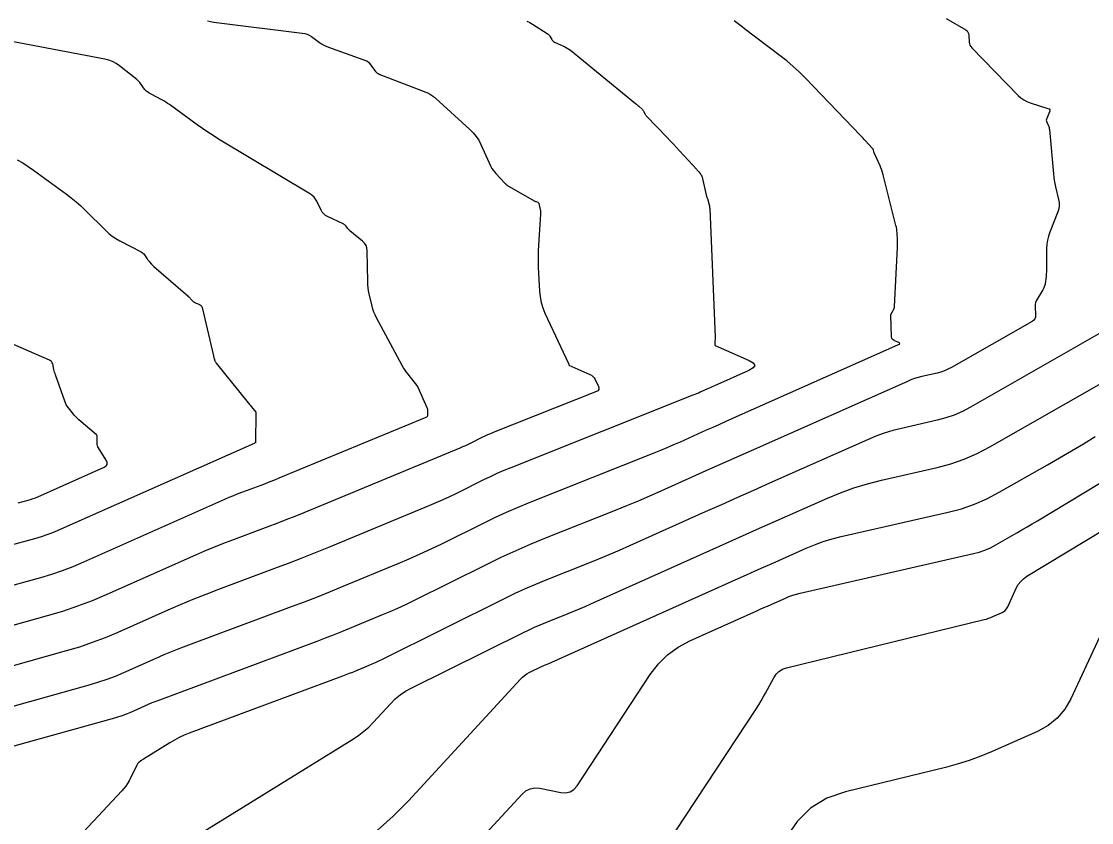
# Model space of a CAD drawing. Extents: x 1354696 to 1366163, y 660729 to 670380.
# Drawn here: x 1362445.7 to 1362515.6, y 664804.4 to 664856.8 of the extents above; entities that cross this region are included whole.
import ezdxf

# ---------------------------------------------------------------- set-up
doc = ezdxf.new("R2010")
doc.units = 0
doc.layers.add('R_Contours', color=7, linetype='Continuous')

msp = doc.modelspace()

# ---------------------------------------------------------------- linework, layer by layer
at = {"layer": 'R_Contours'}
for points in [[(1362439.211, 664810.397), (1362450.184, 664813.467), (1362450.739, 664813.633), (1362451.286, 664813.819), (1362451.827, 664814.024), (1362452.36, 664814.25), (1362454.479, 664815.191), (1362455.01, 664815.423), (1362455.545, 664815.646), (1362456.083, 664815.86), (1362456.624, 664816.067), (1362463.326, 664818.562), (1362464.176, 664818.883), (1362465.023, 664819.212), (1362465.867, 664819.548), (1362466.709, 664819.892), (1362470.298, 664821.379), (1362471.02, 664821.685), (1362471.736, 664822.003), (1362472.446, 664822.333), (1362473.151, 664822.676), (1362475.959, 664824.071), (1362476.665, 664824.412), (1362477.377, 664824.738), (1362478.095, 664825.05), (1362478.82, 664825.348), (1362487.024, 664828.612), (1362487.459, 664828.788), (1362487.892, 664828.969), (1362488.323, 664829.154), (1362488.752, 664829.343), (1362490.463, 664830.112), (1362490.891, 664830.304), (1362491.32, 664830.495), (1362491.748, 664830.686), (1362492.176, 664830.877), (1362503.013, 664835.691), (1362503.07, 664835.725), (1362503.089, 664835.759), (1362503.07, 664835.792), (1362503.013, 664835.826), (1362502.709, 664835.961), (1362502.643, 664836.001), (1362502.594, 664836.053), (1362502.564, 664836.118), (1362502.552, 664836.195), (1362502.505, 664837.623), (1362502.504, 664837.646), (1362502.504, 664837.649), (1362502.504, 664837.651), (1362502.505, 664837.654), (1362502.507, 664837.657), (1362502.678, 664837.963), (1362502.703, 664838.016), (1362502.722, 664838.071), (1362502.735, 664838.127), (1362502.741, 664838.186), (1362502.928, 664842.043), (1362502.932, 664842.163), (1362502.934, 664842.284), (1362502.933, 664842.405), (1362502.929, 664842.525), (1362502.909, 664843.008), (1362502.901, 664843.128), (1362502.886, 664843.248), (1362502.866, 664843.366), (1362502.839, 664843.484), (1362502.001, 664846.799), (1362501.959, 664846.95), (1362501.91, 664847.098), (1362501.855, 664847.245), (1362501.794, 664847.389), (1362501.426, 664848.196), (1362501.415, 664848.221), (1362501.406, 664848.246), (1362501.398, 664848.271), (1362501.391, 664848.297), (1362501.359, 664848.439), (1362501.357, 664848.446), (1362501.354, 664848.453), (1362501.35, 664848.46), (1362501.345, 664848.467), (1362501.326, 664848.491), (1362501.321, 664848.497), (1362501.316, 664848.503), (1362501.311, 664848.509), (1362501.305, 664848.515), (1362500.847, 664849.015), (1362500.768, 664849.1), (1362500.69, 664849.185), (1362500.61, 664849.269), (1362500.53, 664849.353), (1362496.928, 664853.109), (1362496.535, 664853.503), (1362496.128, 664853.88), (1362495.706, 664854.24), (1362495.269, 664854.584), (1362492.947, 664856.338), (1362492.775, 664856.468), (1362492.605, 664856.599), (1362492.435, 664856.732), (1362492.266, 664856.865)], [(1362478.714, 664856.848), (1362478.897, 664856.744), (1362479.078, 664856.635), (1362480.047, 664856.033), (1362480.097, 664855.997), (1362480.142, 664855.956), (1362480.181, 664855.91), (1362480.215, 664855.858), (1362480.338, 664855.64), (1362480.372, 664855.589), (1362480.413, 664855.545), (1362480.46, 664855.508), (1362480.514, 664855.479), (1362481.115, 664855.209), (1362481.232, 664855.152), (1362481.345, 664855.087), (1362481.453, 664855.015), (1362481.557, 664854.936), (1362485.822, 664851.45), (1362485.874, 664851.408), (1362485.925, 664851.364), (1362485.975, 664851.32), (1362486.025, 664851.276), (1362486.264, 664851.059), (1362486.291, 664851.031), (1362486.316, 664851.001), (1362486.337, 664850.969), (1362486.355, 664850.934), (1362486.421, 664850.79), (1362486.439, 664850.754), (1362486.459, 664850.721), (1362486.483, 664850.69), (1362486.509, 664850.66), (1362487.884, 664849.227), (1362488.087, 664849.014), (1362488.29, 664848.8), (1362488.491, 664848.584), (1362488.69, 664848.368), (1362489.814, 664847.142), (1362489.85, 664847.103), (1362489.884, 664847.063), (1362489.918, 664847.023), (1362489.951, 664846.982), (1362490.082, 664846.818), (1362490.112, 664846.776), (1362490.137, 664846.731), (1362490.156, 664846.683), (1362490.171, 664846.633), (1362490.459, 664845.382), (1362490.464, 664845.362), (1362490.47, 664845.344), (1362490.477, 664845.325), (1362490.484, 664845.307), (1362490.517, 664845.235), (1362490.525, 664845.217), (1362490.532, 664845.198), (1362490.538, 664845.18), (1362490.543, 664845.161), (1362490.626, 664844.834), (1362490.64, 664844.773), (1362490.65, 664844.712), (1362490.658, 664844.65), (1362490.662, 664844.588), (1362491.014, 664836.188), (1362491.015, 664836.157), (1362491.015, 664836.127), (1362491.015, 664836.097), (1362491.013, 664836.067), (1362491.005, 664835.893), (1362491.005, 664835.89), (1362491.004, 664835.887), (1362491.003, 664835.883), (1362491.001, 664835.88), (1362490.995, 664835.869), (1362490.993, 664835.866), (1362490.992, 664835.862), (1362490.992, 664835.859), (1362490.992, 664835.856), (1362490.996, 664835.767), (1362490.997, 664835.744), (1362490.998, 664835.722), (1362490.999, 664835.677), (1362491.001, 664835.666), (1362491.005, 664835.658), (1362491.012, 664835.651), (1362491.021, 664835.645), (1362493.231, 664834.662), (1362493.509, 664834.497), (1362493.602, 664834.332), (1362493.509, 664834.166), (1362493.23, 664834.001), (1362490.976, 664833), (1362490.859, 664832.948), (1362490.742, 664832.895), (1362490.625, 664832.843), (1362490.509, 664832.791), (1362490.041, 664832.581), (1362489.924, 664832.529), (1362489.807, 664832.479), (1362489.689, 664832.43), (1362489.57, 664832.382), (1362477.665, 664827.644), (1362477.21, 664827.457), (1362476.758, 664827.261), (1362476.311, 664827.056), (1362475.867, 664826.841), (1362474.103, 664825.965), (1362473.66, 664825.75), (1362473.213, 664825.542), (1362472.763, 664825.342), (1362472.31, 664825.15), (1362465.754, 664822.435), (1362464.874, 664822.075), (1362463.992, 664821.724), (1362463.106, 664821.38), (1362462.218, 664821.045), (1362458.554, 664819.681), (1362457.718, 664819.362), (1362456.886, 664819.03), (1362456.06, 664818.685), (1362455.239, 664818.328), (1362451.965, 664816.873), (1362451.141, 664816.525), (1362450.306, 664816.207), (1362449.46, 664815.919), (1362448.603, 664815.663), (1362441.028, 664813.544)], [(1362457.832, 664856.853), (1362458.038, 664856.815), (1362458.245, 664856.785), (1362464.032, 664856.066), (1362464.192, 664856.036), (1362464.344, 664855.987), (1362464.488, 664855.918), (1362464.625, 664855.831), (1362465.158, 664855.441), (1362465.294, 664855.349), (1362465.435, 664855.268), (1362465.582, 664855.197), (1362465.735, 664855.136), (1362468.218, 664854.253), (1362468.234, 664854.247), (1362468.249, 664854.24), (1362468.264, 664854.233), (1362468.278, 664854.224), (1362468.335, 664854.19), (1362468.349, 664854.181), (1362468.362, 664854.17), (1362468.373, 664854.158), (1362468.383, 664854.145), (1362468.755, 664853.627), (1362468.825, 664853.543), (1362468.905, 664853.471), (1362468.995, 664853.411), (1362469.094, 664853.365), (1362472.115, 664852.198), (1362472.173, 664852.174), (1362472.229, 664852.147), (1362472.284, 664852.118), (1362472.337, 664852.086), (1362472.547, 664851.951), (1362472.599, 664851.917), (1362472.649, 664851.88), (1362472.697, 664851.841), (1362472.744, 664851.8), (1362474.993, 664849.758), (1362475.211, 664849.541), (1362475.402, 664849.304), (1362475.569, 664849.05), (1362475.711, 664848.777), (1362476.362, 664847.349), (1362476.428, 664847.219), (1362476.504, 664847.096), (1362476.59, 664846.98), (1362476.686, 664846.871), (1362477.273, 664846.259), (1362477.284, 664846.248), (1362477.295, 664846.236), (1362477.306, 664846.224), (1362477.316, 664846.211), (1362477.358, 664846.162), (1362477.369, 664846.151), (1362477.381, 664846.14), (1362477.393, 664846.13), (1362477.407, 664846.122), (1362479.191, 664845.097), (1362479.218, 664845.082), (1362479.246, 664845.068), (1362479.275, 664845.055), (1362479.304, 664845.044), (1362479.42, 664844.999), (1362479.447, 664844.985), (1362479.468, 664844.967), (1362479.483, 664844.944), (1362479.493, 664844.916), (1362479.581, 664844.528), (1362479.596, 664844.453), (1362479.605, 664844.377), (1362479.608, 664844.301), (1362479.605, 664844.225), (1362479.468, 664842.198), (1362479.449, 664841.835), (1362479.44, 664841.472), (1362479.442, 664841.108), (1362479.455, 664840.744), (1362479.533, 664839.191), (1362479.57, 664838.816), (1362479.643, 664838.449), (1362479.751, 664838.091), (1362479.895, 664837.742), (1362481.439, 664834.455), (1362481.441, 664834.45), (1362481.443, 664834.445), (1362481.444, 664834.439), (1362481.445, 664834.434), (1362481.448, 664834.411), (1362481.449, 664834.4), (1362481.45, 664834.388), (1362481.452, 664834.362), (1362481.453, 664834.357), (1362481.456, 664834.352), (1362481.459, 664834.348), (1362481.464, 664834.345), (1362482.824, 664833.745), (1362482.933, 664833.686), (1362483.027, 664833.61), (1362483.104, 664833.519), (1362483.166, 664833.411), (1362483.384, 664832.95), (1362483.416, 664832.843), (1362483.406, 664832.753), (1362483.352, 664832.68), (1362483.255, 664832.625), (1362476.51, 664829.94), (1362476.324, 664829.864), (1362476.139, 664829.784), (1362475.957, 664829.7), (1362475.775, 664829.612), (1362475.054, 664829.254), (1362474.873, 664829.166), (1362474.691, 664829.081), (1362474.507, 664829), (1362474.322, 664828.921), (1362464.139, 664824.704), (1362463.552, 664824.464), (1362462.963, 664824.23), (1362462.372, 664824), (1362461.779, 664823.776), (1362459.402, 664822.891), (1362458.81, 664822.665), (1362458.221, 664822.431), (1362457.636, 664822.187), (1362457.055, 664821.934), (1362451.247, 664819.353), (1362450.294, 664818.95), (1362449.329, 664818.583), (1362448.352, 664818.251), (1362447.361, 664817.954), (1362442.845, 664816.691)], [(1362506.127, 664857.01), (1362507.397, 664856.265), (1362507.482, 664856.201), (1362507.545, 664856.123), (1362507.585, 664856.032), (1362507.602, 664855.926), (1362507.625, 664855.476), (1362507.64, 664855.368), (1362507.673, 664855.267), (1362507.725, 664855.175), (1362507.794, 664855.09), (1362510.831, 664851.981), (1362511.003, 664851.825), (1362511.19, 664851.693), (1362511.392, 664851.586), (1362511.609, 664851.504), (1362512.77, 664851.142), (1362512.847, 664851.105), (1362512.89, 664851.053), (1362512.9, 664850.986), (1362512.877, 664850.904), (1362512.689, 664850.487), (1362512.668, 664850.427), (1362512.662, 664850.367), (1362512.669, 664850.307), (1362512.689, 664850.247), (1362512.798, 664850.007), (1362512.823, 664849.946), (1362512.842, 664849.884), (1362512.856, 664849.82), (1362512.864, 664849.755), (1362513.123, 664846.861), (1362513.146, 664846.648), (1362513.177, 664846.436), (1362513.216, 664846.226), (1362513.264, 664846.017), (1362513.469, 664845.185), (1362513.504, 664844.978), (1362513.506, 664844.773), (1362513.476, 664844.57), (1362513.413, 664844.37), (1362512.886, 664843.045), (1362512.797, 664842.787), (1362512.732, 664842.524), (1362512.693, 664842.257), (1362512.679, 664841.984), (1362512.669, 664840.522), (1362512.667, 664840.428), (1362512.663, 664840.335), (1362512.656, 664840.241), (1362512.646, 664840.148), (1362512.589, 664839.657), (1362512.583, 664839.624), (1362512.576, 664839.591), (1362512.566, 664839.559), (1362512.553, 664839.527), (1362512.499, 664839.402), (1362512.485, 664839.371), (1362512.47, 664839.341), (1362512.453, 664839.311), (1362512.436, 664839.282), (1362512.057, 664838.674), (1362511.998, 664838.561), (1362511.957, 664838.443), (1362511.935, 664838.32), (1362511.933, 664838.192), (1362511.962, 664837.623), (1362511.953, 664837.493), (1362511.913, 664837.381), (1362511.84, 664837.286), (1362511.736, 664837.209), (1362506.456, 664834.194), (1362506.233, 664834.077), (1362506.003, 664833.977), (1362505.767, 664833.895), (1362505.523, 664833.83), (1362504.536, 664833.605), (1362504.291, 664833.543), (1362504.05, 664833.469), (1362503.813, 664833.384), (1362503.58, 664833.287), (1362493.377, 664828.754), (1362492.637, 664828.424), (1362491.897, 664828.095), (1362491.157, 664827.764), (1362490.418, 664827.432), (1362487.462, 664826.106), (1362486.721, 664825.778), (1362485.977, 664825.458), (1362485.229, 664825.147), (1362484.478, 664824.843), (1362479.976, 664823.051), (1362478.981, 664822.644), (1362477.995, 664822.216), (1362477.019, 664821.768), (1362476.051, 664821.3), (1362471.294, 664818.937), (1362470.782, 664818.688), (1362470.265, 664818.448), (1362469.745, 664818.216), (1362469.22, 664817.994), (1362467.113, 664817.121), (1362466.586, 664816.906), (1362466.056, 664816.695), (1362465.525, 664816.489), (1362464.992, 664816.287), (1362454.694, 664812.453), (1362454.448, 664812.359), (1362454.203, 664812.262), (1362453.96, 664812.16), (1362453.719, 664812.055), (1362452.755, 664811.627), (1362452.513, 664811.524), (1362452.267, 664811.431), (1362452.018, 664811.346), (1362451.766, 664811.271), (1362444.402, 664809.21)], [(1362444.072, 664819.672), (1362446.945, 664820.476), (1362447.659, 664820.69), (1362448.364, 664820.929), (1362449.059, 664821.194), (1362449.745, 664821.484), (1362458.97, 664825.584), (1362459.261, 664825.71), (1362459.555, 664825.833), (1362459.85, 664825.951), (1362460.147, 664826.064), (1362461.34, 664826.508), (1362461.638, 664826.62), (1362461.934, 664826.735), (1362462.23, 664826.853), (1362462.524, 664826.974), (1362472.128, 664830.951), (1362472.175, 664830.977), (1362472.208, 664831.013), (1362472.229, 664831.057), (1362472.236, 664831.11), (1362472.239, 664831.341), (1362472.237, 664831.398), (1362472.229, 664831.453), (1362472.215, 664831.508), (1362472.194, 664831.561), (1362471.603, 664832.878), (1362471.6, 664832.884), (1362471.598, 664832.891), (1362471.596, 664832.898), (1362471.595, 664832.905), (1362471.591, 664832.933), (1362471.59, 664832.939), (1362471.588, 664832.946), (1362471.585, 664832.952), (1362471.581, 664832.958), (1362470.947, 664833.751), (1362470.843, 664833.888), (1362470.746, 664834.028), (1362470.655, 664834.173), (1362470.57, 664834.322), (1362468.884, 664837.454), (1362468.793, 664837.636), (1362468.715, 664837.824), (1362468.649, 664838.016), (1362468.596, 664838.212), (1362468.407, 664839.008), (1362468.366, 664839.208), (1362468.335, 664839.409), (1362468.316, 664839.611), (1362468.308, 664839.815), (1362468.282, 664841.83), (1362468.26, 664842.016), (1362468.202, 664842.184), (1362468.106, 664842.334), (1362467.974, 664842.465), (1362467.148, 664843.133), (1362467.107, 664843.168), (1362467.069, 664843.205), (1362467.034, 664843.244), (1362467.001, 664843.285), (1362466.872, 664843.455), (1362466.838, 664843.495), (1362466.8, 664843.53), (1362466.758, 664843.56), (1362466.711, 664843.585), (1362465.688, 664844.066), (1362465.552, 664844.144), (1362465.435, 664844.241), (1362465.336, 664844.357), (1362465.257, 664844.492), (1362464.975, 664845.071), (1362464.896, 664845.208), (1362464.801, 664845.329), (1362464.688, 664845.435), (1362464.559, 664845.526), (1362458.565, 664849.135), (1362458.206, 664849.356), (1362457.851, 664849.585), (1362457.502, 664849.822), (1362457.158, 664850.067), (1362455.345, 664851.383), (1362455.225, 664851.467), (1362455.102, 664851.547), (1362454.977, 664851.623), (1362454.849, 664851.694), (1362454.154, 664852.067), (1362454.113, 664852.089), (1362454.074, 664852.112), (1362454.034, 664852.136), (1362453.996, 664852.162), (1362453.843, 664852.265), (1362453.806, 664852.292), (1362453.773, 664852.323), (1362453.742, 664852.356), (1362453.715, 664852.393), (1362453.466, 664852.762), (1362453.414, 664852.834), (1362453.356, 664852.901), (1362453.293, 664852.964), (1362453.225, 664853.021), (1362452.083, 664853.918), (1362451.863, 664854.071), (1362451.629, 664854.196), (1362451.382, 664854.29), (1362451.122, 664854.356), (1362444.354, 664855.648)], [(1362445.404, 664847.785), (1362445.762, 664847.569), (1362446.113, 664847.341), (1362446.456, 664847.1), (1362448.609, 664845.537), (1362448.935, 664845.29), (1362449.25, 664845.032), (1362449.555, 664844.762), (1362449.85, 664844.48), (1362451.18, 664843.156), (1362451.39, 664842.962), (1362451.613, 664842.786), (1362451.849, 664842.627), (1362452.098, 664842.485), (1362453.502, 664841.756), (1362453.563, 664841.72), (1362453.618, 664841.677), (1362453.668, 664841.628), (1362453.712, 664841.572), (1362453.892, 664841.312), (1362453.925, 664841.266), (1362453.96, 664841.22), (1362453.995, 664841.176), (1362454.031, 664841.132), (1362454.177, 664840.958), (1362454.215, 664840.916), (1362454.254, 664840.874), (1362454.295, 664840.835), (1362454.337, 664840.797), (1362456.39, 664839.02), (1362456.446, 664838.97), (1362456.501, 664838.918), (1362456.555, 664838.866), (1362456.608, 664838.812), (1362456.82, 664838.591), (1362456.872, 664838.541), (1362456.929, 664838.497), (1362456.99, 664838.459), (1362457.055, 664838.426), (1362457.323, 664838.309), (1362457.384, 664838.275), (1362457.432, 664838.23), (1362457.468, 664838.175), (1362457.491, 664838.109), (1362458.222, 664834.959), (1362458.232, 664834.917), (1362458.243, 664834.876), (1362458.256, 664834.836), (1362458.269, 664834.795), (1362458.325, 664834.634), (1362458.341, 664834.595), (1362458.36, 664834.557), (1362458.382, 664834.522), (1362458.407, 664834.488), (1362460.485, 664831.895), (1362460.536, 664831.832), (1362460.586, 664831.77), (1362460.636, 664831.707), (1362460.686, 664831.644), (1362460.986, 664831.268), (1362460.987, 664831.265), (1362461.001, 664831.235), (1362461.003, 664831.229), (1362461.004, 664831.224), (1362461.005, 664831.219), (1362461.005, 664831.213), (1362460.977, 664829.29), (1362460.976, 664829.281), (1362460.972, 664829.274), (1362460.967, 664829.268), (1362460.959, 664829.263), (1362460.907, 664829.242), (1362460.889, 664829.235), (1362460.885, 664829.233), (1362448.244, 664823.616), (1362447.824, 664823.438), (1362447.398, 664823.276), (1362446.966, 664823.129), (1362446.529, 664822.998), (1362444.769, 664822.506)], [(1362520.07, 664838.655), (1362507.712, 664831.596), (1362507.188, 664831.322), (1362506.649, 664831.089), (1362506.094, 664830.896), (1362505.523, 664830.743), (1362503.209, 664830.215), (1362502.634, 664830.07), (1362502.069, 664829.897), (1362501.513, 664829.697), (1362500.966, 664829.469), (1362494.577, 664826.631), (1362493.526, 664826.163), (1362492.474, 664825.694), (1362491.423, 664825.224), (1362490.373, 664824.753), (1362485.417, 664822.529), (1362484.743, 664822.231), (1362484.065, 664821.94), (1362483.385, 664821.656), (1362482.701, 664821.38), (1362479.961, 664820.289), (1362479.279, 664820.01), (1362478.604, 664819.717), (1362477.934, 664819.409), (1362477.271, 664819.088), (1362469.214, 664815.087), (1362469.006, 664814.986), (1362468.797, 664814.889), (1362468.586, 664814.795), (1362468.373, 664814.705), (1362467.518, 664814.351), (1362467.304, 664814.263), (1362467.09, 664814.178), (1362466.874, 664814.094), (1362466.658, 664814.013), (1362456.627, 664810.278), (1362456.3, 664810.147), (1362455.981, 664810), (1362455.669, 664809.837), (1362455.365, 664809.659), (1362453.651, 664808.597), (1362453.608, 664808.569), (1362453.567, 664808.54), (1362453.526, 664808.51), (1362453.486, 664808.478), (1362453.33, 664808.348), (1362453.293, 664808.314), (1362453.26, 664808.276), (1362453.231, 664808.236), (1362453.207, 664808.192), (1362452.706, 664807.176), (1362452.609, 664806.996), (1362452.499, 664806.825), (1362452.377, 664806.662), (1362452.243, 664806.507), (1362441.978, 664795.551)], [(1362445.467, 664825.34), (1362446.113, 664825.521), (1362446.274, 664825.569), (1362446.432, 664825.622), (1362446.588, 664825.682), (1362446.743, 664825.747), (1362451.075, 664827.672), (1362451.21, 664827.758), (1362451.279, 664827.863), (1362451.281, 664827.989), (1362451.215, 664828.135), (1362450.707, 664828.938), (1362450.669, 664829.007), (1362450.643, 664829.079), (1362450.627, 664829.155), (1362450.622, 664829.233), (1362450.624, 664829.696), (1362450.623, 664829.705), (1362450.622, 664829.713), (1362450.62, 664829.722), (1362450.617, 664829.73), (1362450.603, 664829.762), (1362450.599, 664829.77), (1362450.594, 664829.777), (1362450.589, 664829.784), (1362450.582, 664829.79), (1362449.424, 664830.785), (1362449.329, 664830.871), (1362449.238, 664830.961), (1362449.151, 664831.055), (1362449.068, 664831.154), (1362448.747, 664831.555), (1362448.671, 664831.658), (1362448.605, 664831.766), (1362448.548, 664831.88), (1362448.501, 664831.998), (1362447.899, 664833.726), (1362447.871, 664833.812), (1362447.844, 664833.898), (1362447.82, 664833.986), (1362447.799, 664834.074), (1362447.716, 664834.428), (1362447.688, 664834.51), (1362447.644, 664834.578), (1362447.584, 664834.634), (1362447.509, 664834.677), (1362444.802, 664835.856)], [(1362457.058, 664803.525), (1362467.378, 664809.92), (1362467.728, 664810.154), (1362468.059, 664810.409), (1362468.373, 664810.687), (1362468.668, 664810.987), (1362469.813, 664812.231), (1362470.111, 664812.526), (1362470.431, 664812.791), (1362470.775, 664813.025), (1362471.142, 664813.228), (1362478.493, 664816.879), (1362478.851, 664817.052), (1362479.212, 664817.217), (1362479.576, 664817.376), (1362479.944, 664817.526), (1362481.421, 664818.114), (1362481.789, 664818.263), (1362482.156, 664818.416), (1362482.521, 664818.573), (1362482.884, 664818.734), (1362491.301, 664822.511), (1362492.176, 664822.903), (1362493.051, 664823.295), (1362493.927, 664823.685), (1362494.803, 664824.075), (1362498.353, 664825.652), (1362499.213, 664826.01), (1362500.088, 664826.324), (1362500.978, 664826.597), (1362501.881, 664826.826), (1362505.524, 664827.657), (1362506.422, 664827.897), (1362507.295, 664828.2), (1362508.144, 664828.568), (1362508.967, 664828.999), (1362516.275, 664833.173)], [(1362468.921, 664803.919), (1362469.981, 664804.858), (1362470.978, 664805.871), (1362478.299, 664813.823), (1362478.424, 664813.948), (1362478.56, 664814.06), (1362478.705, 664814.158), (1362478.86, 664814.244), (1362479.716, 664814.669), (1362479.768, 664814.694), (1362479.82, 664814.718), (1362479.873, 664814.741), (1362479.926, 664814.763), (1362480.14, 664814.848), (1362480.193, 664814.87), (1362480.247, 664814.892), (1362480.3, 664814.915), (1362480.352, 664814.938), (1362492.519, 664820.399), (1362493.074, 664820.647), (1362493.628, 664820.895), (1362494.183, 664821.143), (1362494.738, 664821.39), (1362496.958, 664822.376), (1362497.518, 664822.609), (1362498.087, 664822.813), (1362498.665, 664822.99), (1362499.253, 664823.139), (1362506.24, 664824.734), (1362507.112, 664824.966), (1362507.961, 664825.261), (1362508.785, 664825.618), (1362509.585, 664826.037), (1362512.737, 664827.837), (1362513.523, 664828.29), (1362514.307, 664828.747), (1362515.087, 664829.21), (1362515.865, 664829.677)], [(1362471.541, 664798.856), (1362478.4, 664806.307), (1362478.649, 664806.523), (1362478.925, 664806.657), (1362479.227, 664806.71), (1362479.556, 664806.683), (1362480.923, 664806.408), (1362481.247, 664806.384), (1362481.532, 664806.451), (1362481.78, 664806.607), (1362481.991, 664806.853), (1362486.781, 664814.124), (1362487.307, 664814.816), (1362487.913, 664815.413), (1362488.6, 664815.916), (1362489.366, 664816.325), (1362493.737, 664818.287), (1362493.971, 664818.391), (1362494.205, 664818.496), (1362494.439, 664818.6), (1362494.673, 664818.704), (1362495.609, 664819.12), (1362495.845, 664819.218), (1362496.085, 664819.305), (1362496.329, 664819.379), (1362496.576, 664819.442), (1362507.904, 664822.027), (1362508.283, 664822.128), (1362508.652, 664822.256), (1362509.01, 664822.411), (1362509.358, 664822.593), (1362510.728, 664823.376), (1362511.07, 664823.572), (1362511.41, 664823.771), (1362511.75, 664823.972), (1362512.088, 664824.175), (1362520.125, 664829.039)], [(1362484.481, 664797.893), (1362493.713, 664811.908), (1362493.868, 664812.15), (1362494.018, 664812.395), (1362494.162, 664812.643), (1362494.301, 664812.895), (1362494.844, 664813.909), (1362494.997, 664814.139), (1362495.187, 664814.323), (1362495.412, 664814.461), (1362495.674, 664814.552), (1362508.598, 664817.711), (1362508.745, 664817.751), (1362508.89, 664817.796), (1362509.033, 664817.849), (1362509.173, 664817.907), (1362509.731, 664818.153), (1362509.861, 664818.225), (1362509.972, 664818.315), (1362510.065, 664818.424), (1362510.138, 664818.553), (1362510.702, 664819.764), (1362510.832, 664819.999), (1362510.992, 664820.207), (1362511.182, 664820.389), (1362511.401, 664820.544), (1362521.5, 664826.655)], [(1362517.89, 664820.32), (1362514.265, 664812.531), (1362513.873, 664811.846), (1362513.381, 664811.263), (1362512.788, 664810.782), (1362512.096, 664810.403), (1362509.127, 664809.092), (1362508.379, 664808.781), (1362507.619, 664808.503), (1362506.848, 664808.26), (1362506.065, 664808.05), (1362499.54, 664806.455), (1362498.315, 664806.027), (1362497.258, 664805.381), (1362496.37, 664804.518), (1362495.649, 664803.439)]]:
    msp.add_lwpolyline(points, dxfattribs=at)

doc.saveas('drawing.dxf')
